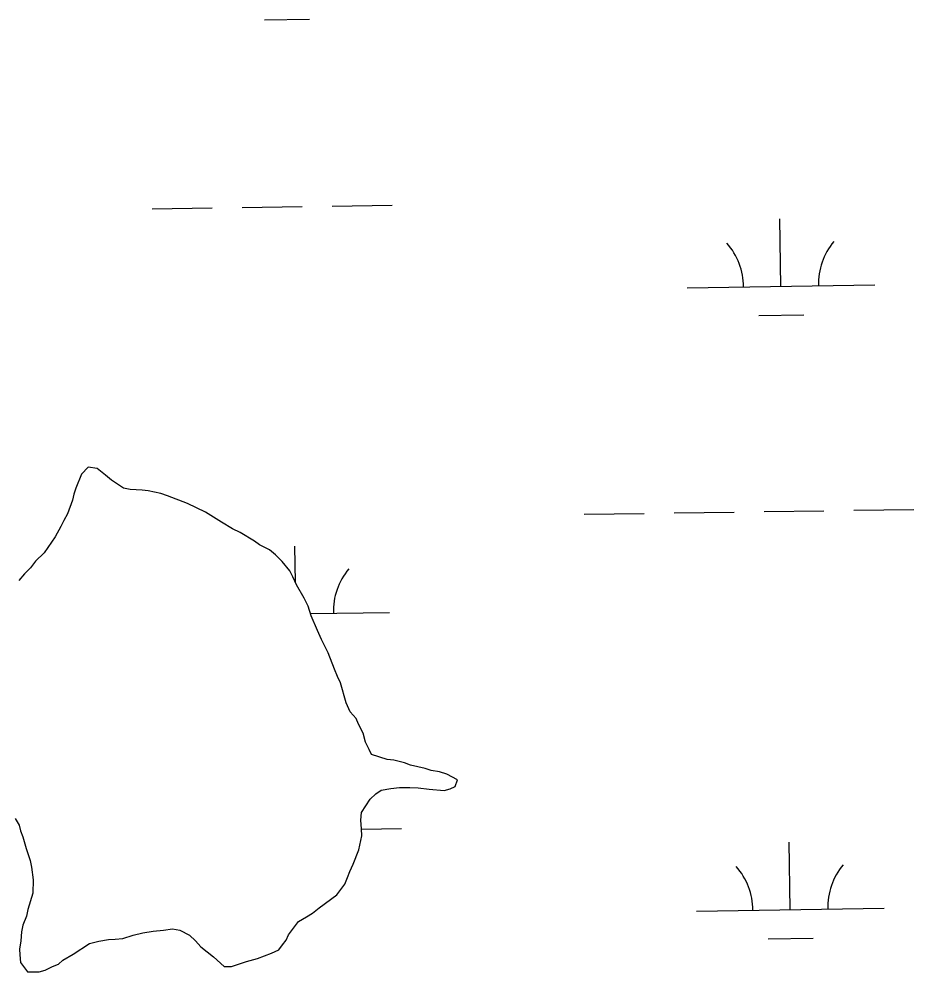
# Model space of a CAD drawing. Extents: x 3807117 to 3845308, y 337856 to 363736.
# Drawn here: x 3841214 to 3841691, y 354266 to 354775 of the extents above; entities that cross this region are included whole.
import ezdxf

# ---------------------------------------------------------------- set-up
doc = ezdxf.new("R2010")
doc.units = 0
doc.layers.add('V-TOPO-SHOR', color=7, linetype='Continuous')
doc.layers.add('V-WETL-SWMP', color=7, linetype='Continuous')

msp = doc.modelspace()

# ---------------------------------------------------------------- linework, layer by layer
at = {"layer": 'V-TOPO-SHOR'}
for p, q in [((3841247.16, 354531.64), (3841244.12, 354524.06)), ((3841250.67, 354535.27), (3841247.16, 354531.64)), ((3841255.44, 354534.56), (3841250.67, 354535.27)), ((3841259.86, 354531.06), (3841255.44, 354534.56)), ((3841263.08, 354528.34), (3841259.86, 354531.06)), ((3841269.49, 354524.08), (3841263.08, 354528.34)), ((3841244.12, 354524.06), (3841242.98, 354520.87)), ((3841273.07, 354523.35), (3841269.49, 354524.08)), ((3841279.42, 354523.06), (3841273.07, 354523.35)), ((3841282.6, 354522.71), (3841279.42, 354523.06)), ((3841289.36, 354521.24), (3841282.6, 354522.71)), ((3841242.24, 354517.69), (3841239.58, 354510.51)), ((3841242.98, 354520.87), (3841242.24, 354517.69)), ((3841292.95, 354520.11), (3841289.36, 354521.24)), ((3841303.72, 354515.93), (3841292.95, 354520.11)), ((3841313.31, 354511.33), (3841303.72, 354515.93)), ((3841321.73, 354505.92), (3841313.31, 354511.33)), ((3841237.66, 354506.91), (3841236.13, 354503.71)), ((3841239.58, 354510.51), (3841237.66, 354506.91)), ((3841236.13, 354503.71), (3841233.05, 354498.11)), ((3841327.73, 354502.45), (3841321.73, 354505.92)), ((3841331.73, 354500.53), (3841327.73, 354502.45)), ((3841233.05, 354498.11), (3841227.24, 354489.69)), ((3841339.34, 354495.9), (3841331.73, 354500.53)), ((3841342.14, 354493.96), (3841339.34, 354495.9)), ((3841347.34, 354491.28), (3841342.14, 354493.96)), ((3841350.56, 354488.55), (3841347.34, 354491.28)), ((3841227.24, 354489.69), (3841222.56, 354485.25)), ((3841354.18, 354485.04), (3841350.56, 354488.55)), ((3841219.84, 354481.64), (3841216.72, 354478.41)), ((3841222.56, 354485.25), (3841219.84, 354481.64)), ((3841358.23, 354479.96), (3841354.18, 354485.04)), ((3841216.72, 354478.41), (3841213.61, 354474.79)), ((3841359.87, 354476.81), (3841358.23, 354479.96)), ((3841361.92, 354472.49), (3841359.87, 354476.81)), ((3841366.01, 354465.42), (3841361.92, 354472.49)), ((3841368.06, 354461.09), (3841366.01, 354465.42)), ((3841369.73, 354455.96), (3841368.06, 354461.09)), ((3841373.03, 354448.09), (3841369.73, 354455.96)), ((3841375.09, 354443.37), (3841373.03, 354448.09)), ((3841378.78, 354436.29), (3841375.09, 354443.37)), ((3841382.09, 354427.62), (3841378.78, 354436.29)), ((3841383.74, 354423.69), (3841382.09, 354427.62)), ((3841385.39, 354420.15), (3841383.74, 354423.69)), ((3841388.34, 354409.49), (3841385.39, 354420.15)), ((3841390.4, 354404.77), (3841388.34, 354409.49)), ((3841393.63, 354401.25), (3841390.4, 354404.77)), ((3841394.87, 354398.1), (3841393.63, 354401.25)), ((3841397.33, 354393.38), (3841394.87, 354398.1)), ((3841398.59, 354388.65), (3841397.33, 354393.38)), ((3841400.64, 354384.72), (3841398.59, 354388.65)), ((3841401.88, 354381.96), (3841400.64, 354384.72)), ((3841410.25, 354379.32), (3841401.88, 354381.96)), ((3841413.82, 354378.99), (3841410.25, 354379.32)), ((3841419.4, 354377.49), (3841413.82, 354378.99)), ((3841422.59, 354376.36), (3841419.4, 354377.49)), ((3841430.55, 354374.51), (3841422.59, 354376.36)), ((3841433.74, 354373.37), (3841430.55, 354374.51)), ((3841438.11, 354372.65), (3841433.74, 354373.37)), ((3841442.09, 354371.52), (3841438.11, 354372.65)), ((3841447.69, 354368.45), (3841442.09, 354371.52)), ((3841406.95, 354363.01), (3841412.09, 354363.89)), ((3841412.09, 354363.89), (3841416.84, 354364.37)), ((3841416.84, 354364.37), (3841422.39, 354364.46)), ((3841422.39, 354364.46), (3841426.75, 354364.14)), ((3841426.75, 354364.14), (3841432.71, 354363.44)), ((3841443.81, 354363.62), (3841446.56, 354364.86)), ((3841446.56, 354364.86), (3841447.69, 354368.45)), ((3841401.08, 354358.16), (3841404.21, 354360.99)), ((3841404.21, 354360.99), (3841406.95, 354363.01)), ((3841432.71, 354363.44), (3841440.65, 354362.78)), ((3841440.65, 354362.78), (3841443.81, 354363.62)), ((3841396.44, 354350.95), (3841401.08, 354358.16)), ((3841396.11, 354346.98), (3841396.44, 354350.95)), ((3841211.74, 354347.9), (3841213.78, 354344.36)), ((3841213.78, 354344.36), (3841214.63, 354341.2)), ((3841396.59, 354342.23), (3841396.11, 354346.98)), ((3841214.63, 354341.2), (3841215.87, 354338.05)), ((3841395.18, 354331.1), (3841396.65, 354338.66)), ((3841396.65, 354338.66), (3841396.59, 354342.23)), ((3841215.87, 354338.05), (3841217.56, 354331.74)), ((3841217.56, 354331.74), (3841219.65, 354325.43)), ((3841392.14, 354323.52), (3841395.18, 354331.1)), ((3841219.65, 354325.43), (3841220.5, 354321.87)), ((3841390.22, 354319.52), (3841392.14, 354323.52)), ((3841220.5, 354321.87), (3841221.4, 354315.15)), ((3841389.09, 354316.33), (3841390.22, 354319.52)), ((3841221.4, 354315.15), (3841221.13, 354308.01)), ((3841387.56, 354312.74), (3841389.09, 354316.33)), ((3841221.13, 354308.01), (3841218.49, 354299.24)), ((3841383.29, 354307.12), (3841387.56, 354312.74)), ((3841373.89, 354300.22), (3841383.29, 354307.12)), ((3841218.49, 354299.24), (3841217.76, 354295.66)), ((3841370.37, 354297.39), (3841373.89, 354300.22)), ((3841217.76, 354295.66), (3841215.86, 354290.87)), ((3841357.48, 354285.68), (3841362.91, 354292.91)), ((3841362.91, 354292.91), (3841367.23, 354295.36)), ((3841367.23, 354295.36), (3841370.37, 354297.39)), ((3841215.86, 354290.87), (3841215.12, 354287.29)), ((3841279.76, 354286.78), (3841285.29, 354287.66)), ((3841285.29, 354287.66), (3841290.83, 354288.15)), ((3841290.83, 354288.15), (3841295.58, 354289.02)), ((3841295.58, 354289.02), (3841299.55, 354288.29)), ((3841299.55, 354288.29), (3841304.75, 354285.6)), ((3841214.81, 354282.53), (3841214.09, 354278.16)), ((3841215.12, 354287.29), (3841214.81, 354282.53)), ((3841251.3, 354281.15), (3841256.44, 354282.43)), ((3841256.44, 354282.43), (3841261.58, 354283.3)), ((3841261.58, 354283.3), (3841265.14, 354283.36)), ((3841265.14, 354283.36), (3841269.1, 354283.82)), ((3841269.1, 354283.82), (3841274.62, 354285.5)), ((3841274.62, 354285.5), (3841279.76, 354286.78)), ((3841304.75, 354285.6), (3841307.97, 354282.48)), ((3841307.97, 354282.48), (3841310.8, 354279.36)), ((3841354.39, 354280.48), (3841356.34, 354282.89)), ((3841356.34, 354282.89), (3841357.48, 354285.68)), ((3841214.09, 354278.16), (3841214.14, 354274.99)), ((3841242.68, 354275.46), (3841251.3, 354281.15)), ((3841310.8, 354279.36), (3841317.63, 354273.92)), ((3841348.52, 354276.02), (3841352.46, 354277.67)), ((3841352.46, 354277.67), (3841354.39, 354280.48)), ((3841214.14, 354274.99), (3841214.6, 354271.03)), ((3841237.18, 354272.2), (3841242.68, 354275.46)), ((3841317.63, 354273.92), (3841323.27, 354268.86)), ((3841335.12, 354271.44), (3841341.04, 354273.12)), ((3841341.04, 354273.12), (3841348.52, 354276.02)), ((3841214.6, 354271.03), (3841218.25, 354265.94)), ((3841227.75, 354266.89), (3841231.68, 354268.93)), ((3841231.68, 354268.93), (3841234.83, 354270.17)), ((3841234.83, 354270.17), (3841237.18, 354272.2)), ((3841323.27, 354268.86), (3841327.23, 354268.93)), ((3841327.23, 354268.93), (3841335.12, 354271.44)), ((3841218.25, 354265.94), (3841224.59, 354266.04)), ((3841224.59, 354266.04), (3841227.75, 354266.89))]:
    msp.add_line(p, q, dxfattribs=at)
at = {"layer": 'V-WETL-SWMP'}
for p, q in [((3841344.78, 354774.14), (3841368.78, 354774.5)), ((3841332.87, 354673.95), (3841364.87, 354674.43)), ((3841380.87, 354674.67), (3841412.86, 354675.15)), ((3841284.88, 354673.23), (3841316.87, 354673.71)), ((3841620.38, 354631.83), (3841619.84, 354667.82)), ((3841570.39, 354631.08), (3841670.37, 354632.57)), ((3841608.61, 354616.22), (3841632.61, 354616.58)), ((3841247.16, 354531.64), (3841244.12, 354524.06)), ((3841250.67, 354535.27), (3841247.16, 354531.64)), ((3841255.44, 354534.56), (3841250.67, 354535.27)), ((3841259.86, 354531.06), (3841255.44, 354534.56)), ((3841263.08, 354528.34), (3841259.86, 354531.06)), ((3841269.49, 354524.08), (3841263.08, 354528.34)), ((3841244.12, 354524.06), (3841242.98, 354520.87)), ((3841273.07, 354523.35), (3841269.49, 354524.08)), ((3841279.42, 354523.06), (3841273.07, 354523.35)), ((3841282.6, 354522.71), (3841279.42, 354523.06)), ((3841289.36, 354521.24), (3841282.6, 354522.71)), ((3841242.24, 354517.69), (3841239.58, 354510.51)), ((3841242.98, 354520.87), (3841242.24, 354517.69)), ((3841292.95, 354520.11), (3841289.36, 354521.24)), ((3841303.72, 354515.93), (3841292.95, 354520.11)), ((3841313.31, 354511.33), (3841303.72, 354515.93)), ((3841321.73, 354505.92), (3841313.31, 354511.33)), ((3841563.34, 354510.89), (3841595.34, 354511.37)), ((3841611.34, 354511.61), (3841643.33, 354512.08)), ((3841659.33, 354512.32), (3841691.33, 354512.8)), ((3841237.66, 354506.91), (3841236.13, 354503.71)), ((3841239.58, 354510.51), (3841237.66, 354506.91)), ((3841515.35, 354510.17), (3841547.34, 354510.65)), ((3841236.13, 354503.71), (3841233.05, 354498.11)), ((3841327.73, 354502.45), (3841321.73, 354505.92)), ((3841331.73, 354500.53), (3841327.73, 354502.45)), ((3841233.05, 354498.11), (3841227.24, 354489.69)), ((3841339.34, 354495.9), (3841331.73, 354500.53)), ((3841342.14, 354493.96), (3841339.34, 354495.9)), ((3841347.34, 354491.28), (3841342.14, 354493.96)), ((3841350.56, 354488.55), (3841347.34, 354491.28)), ((3841361.28, 354473.84), (3841360.99, 354493.11)), ((3841227.24, 354489.69), (3841222.56, 354485.25)), ((3841354.18, 354485.04), (3841350.56, 354488.55)), ((3841219.84, 354481.64), (3841216.72, 354478.41)), ((3841222.56, 354485.25), (3841219.84, 354481.64)), ((3841358.23, 354479.96), (3841354.18, 354485.04)), ((3841216.72, 354478.41), (3841213.61, 354474.79)), ((3841359.87, 354476.81), (3841358.23, 354479.96)), ((3841361.92, 354472.49), (3841359.87, 354476.81)), ((3841366.01, 354465.42), (3841361.92, 354472.49)), ((3841368.06, 354461.09), (3841366.01, 354465.42)), ((3841369.73, 354455.96), (3841368.06, 354461.09)), ((3841369.32, 354457.23), (3841411.53, 354457.86)), ((3841373.03, 354448.09), (3841369.73, 354455.96)), ((3841375.09, 354443.37), (3841373.03, 354448.09)), ((3841378.78, 354436.29), (3841375.09, 354443.37)), ((3841382.09, 354427.62), (3841378.78, 354436.29)), ((3841383.74, 354423.69), (3841382.09, 354427.62)), ((3841385.39, 354420.15), (3841383.74, 354423.69)), ((3841388.34, 354409.49), (3841385.39, 354420.15)), ((3841390.4, 354404.77), (3841388.34, 354409.49)), ((3841393.63, 354401.25), (3841390.4, 354404.77)), ((3841394.87, 354398.1), (3841393.63, 354401.25)), ((3841397.33, 354393.38), (3841394.87, 354398.1)), ((3841398.59, 354388.65), (3841397.33, 354393.38)), ((3841400.64, 354384.72), (3841398.59, 354388.65)), ((3841401.88, 354381.96), (3841400.64, 354384.72)), ((3841410.25, 354379.32), (3841401.88, 354381.96)), ((3841413.82, 354378.99), (3841410.25, 354379.32)), ((3841419.4, 354377.49), (3841413.82, 354378.99)), ((3841422.59, 354376.36), (3841419.4, 354377.49)), ((3841430.55, 354374.51), (3841422.59, 354376.36)), ((3841433.74, 354373.37), (3841430.55, 354374.51)), ((3841438.11, 354372.65), (3841433.74, 354373.37)), ((3841442.09, 354371.52), (3841438.11, 354372.65)), ((3841447.69, 354368.45), (3841442.09, 354371.52)), ((3841406.95, 354363.01), (3841412.09, 354363.89)), ((3841412.09, 354363.89), (3841416.84, 354364.37)), ((3841416.84, 354364.37), (3841422.39, 354364.46)), ((3841422.39, 354364.46), (3841426.75, 354364.14)), ((3841426.75, 354364.14), (3841432.71, 354363.44)), ((3841443.81, 354363.62), (3841446.56, 354364.86)), ((3841446.56, 354364.86), (3841447.69, 354368.45)), ((3841401.08, 354358.16), (3841404.21, 354360.99)), ((3841404.21, 354360.99), (3841406.95, 354363.01)), ((3841432.71, 354363.44), (3841440.65, 354362.78)), ((3841440.65, 354362.78), (3841443.81, 354363.62)), ((3841396.44, 354350.95), (3841401.08, 354358.16)), ((3841396.11, 354346.98), (3841396.44, 354350.95)), ((3841211.74, 354347.9), (3841213.78, 354344.36)), ((3841213.78, 354344.36), (3841214.63, 354341.2)), ((3841396.59, 354342.23), (3841396.11, 354346.98)), ((3841214.63, 354341.2), (3841215.87, 354338.05)), ((3841395.18, 354331.1), (3841396.65, 354338.66)), ((3841396.59, 354342.2), (3841417.85, 354342.51)), ((3841396.65, 354338.66), (3841396.59, 354342.23)), ((3841215.87, 354338.05), (3841217.56, 354331.74)), ((3841625.36, 354299.19), (3841624.82, 354335.18)), ((3841217.56, 354331.74), (3841219.65, 354325.43)), ((3841392.14, 354323.52), (3841395.18, 354331.1)), ((3841219.65, 354325.43), (3841220.5, 354321.87)), ((3841390.22, 354319.52), (3841392.14, 354323.52)), ((3841220.5, 354321.87), (3841221.4, 354315.15)), ((3841389.09, 354316.33), (3841390.22, 354319.52)), ((3841221.4, 354315.15), (3841221.13, 354308.01)), ((3841387.56, 354312.74), (3841389.09, 354316.33)), ((3841221.13, 354308.01), (3841218.49, 354299.24)), ((3841383.29, 354307.12), (3841387.56, 354312.74)), ((3841373.89, 354300.22), (3841383.29, 354307.12)), ((3841218.49, 354299.24), (3841217.76, 354295.66)), ((3841370.37, 354297.39), (3841373.89, 354300.22)), ((3841575.37, 354298.44), (3841675.36, 354299.94)), ((3841217.76, 354295.66), (3841215.86, 354290.87)), ((3841357.48, 354285.68), (3841362.91, 354292.91)), ((3841362.91, 354292.91), (3841367.23, 354295.36)), ((3841367.23, 354295.36), (3841370.37, 354297.39)), ((3841215.86, 354290.87), (3841215.12, 354287.29)), ((3841279.76, 354286.78), (3841285.29, 354287.66)), ((3841285.29, 354287.66), (3841290.83, 354288.15)), ((3841290.83, 354288.15), (3841295.58, 354289.02)), ((3841295.58, 354289.02), (3841299.55, 354288.29)), ((3841299.55, 354288.29), (3841304.75, 354285.6)), ((3841214.81, 354282.53), (3841214.09, 354278.16)), ((3841215.12, 354287.29), (3841214.81, 354282.53)), ((3841251.3, 354281.15), (3841256.44, 354282.43)), ((3841256.44, 354282.43), (3841261.58, 354283.3)), ((3841261.58, 354283.3), (3841265.14, 354283.36)), ((3841265.14, 354283.36), (3841269.1, 354283.82)), ((3841269.1, 354283.82), (3841274.62, 354285.5)), ((3841274.62, 354285.5), (3841279.76, 354286.78)), ((3841304.75, 354285.6), (3841307.97, 354282.48)), ((3841307.97, 354282.48), (3841310.8, 354279.36)), ((3841354.39, 354280.48), (3841356.34, 354282.89)), ((3841356.34, 354282.89), (3841357.48, 354285.68)), ((3841613.6, 354283.58), (3841637.59, 354283.94)), ((3841214.09, 354278.16), (3841214.14, 354274.99)), ((3841242.68, 354275.46), (3841251.3, 354281.15)), ((3841310.8, 354279.36), (3841317.63, 354273.92)), ((3841348.52, 354276.02), (3841352.46, 354277.67)), ((3841352.46, 354277.67), (3841354.39, 354280.48)), ((3841214.14, 354274.99), (3841214.6, 354271.03)), ((3841237.18, 354272.2), (3841242.68, 354275.46)), ((3841317.63, 354273.92), (3841323.27, 354268.86)), ((3841335.12, 354271.44), (3841341.04, 354273.12)), ((3841341.04, 354273.12), (3841348.52, 354276.02)), ((3841214.6, 354271.03), (3841218.25, 354265.94)), ((3841227.75, 354266.89), (3841231.68, 354268.93)), ((3841231.68, 354268.93), (3841234.83, 354270.17)), ((3841234.83, 354270.17), (3841237.18, 354272.2)), ((3841323.27, 354268.86), (3841327.23, 354268.93)), ((3841327.23, 354268.93), (3841335.12, 354271.44)), ((3841218.25, 354265.94), (3841224.59, 354266.04)), ((3841224.59, 354266.04), (3841227.75, 354266.89))]:
    msp.add_line(p, q, dxfattribs=at)
for centre, start, end in [((3841565.14, 354631.47), 0.0865, 41.6302), ((3841675.61, 354633.13), 140.0865, 181.6302), ((3841416.76, 354458.42), 140.0865, 181.6302), ((3841570.12, 354298.83), 0.0865, 41.6302), ((3841680.59, 354300.49), 140.0865, 181.6302)]:
    msp.add_arc(centre, 35.25, start, end, dxfattribs=at)

doc.saveas('drawing.dxf')
